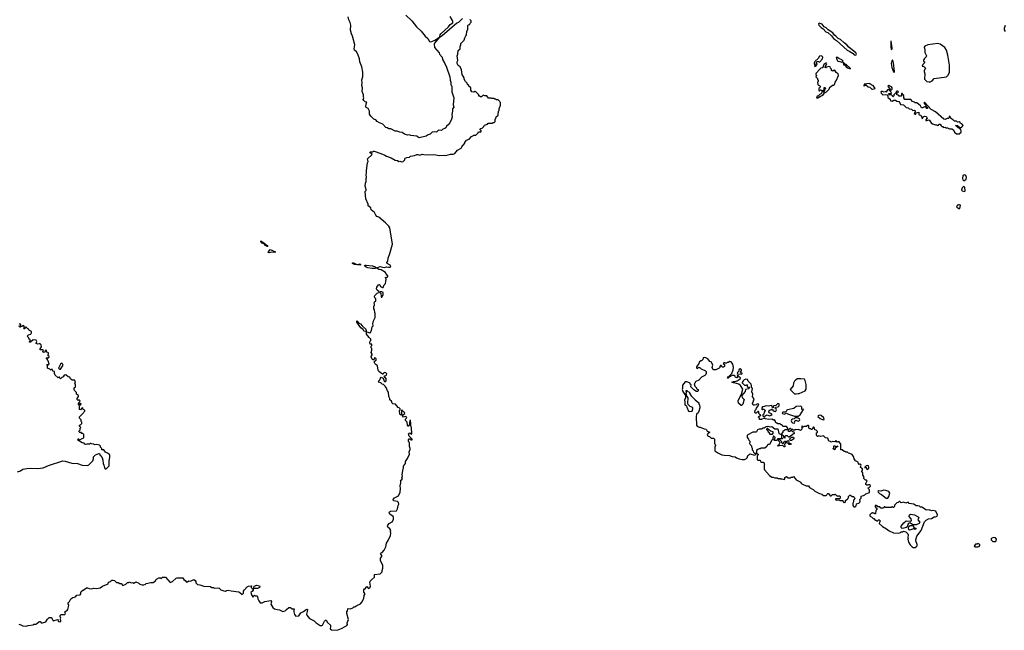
# Model space of a CAD drawing. Extents: x 2029826 to 2248070, y 228728 to 402406.
# Tile 345 of 368: x 2177832 to 2194749, y 312377 to 322877. Entities that reach past the tile are written whole.
import ezdxf

# ---------------------------------------------------------------- set-up
doc = ezdxf.new("R2010")
doc.units = 0

msp = doc.modelspace()

# ---------------------------------------------------------------- linework, layer by layer
at = {"layer": '0CON10XD'}
for points in [[(2184466, 322955), (2184568, 322858), (2184649, 322755), (2184731, 322681), (2184800, 322595), (2184844, 322554), (2184875, 322504), (2184895, 322494), (2184915, 322500), (2184965, 322522), (2185025, 322567), (2185035, 322572), (2185039, 322569), (2184956, 322475), (2184951, 322455), (2184957, 322397), (2185036, 322306), (2185042, 322285), (2185088, 322235), (2185095, 322190), (2185134, 322124), (2185162, 322058), (2185222, 321895), (2185230, 321835), (2185240, 321805), (2185240, 321755), (2185250, 321745), (2185258, 321715), (2185258, 321635), (2185293, 321533), (2185281, 321415), (2185288, 321375), (2185269, 321345), (2185269, 321305), (2185254, 321246), (2185261, 321205), (2185252, 321168), (2185224, 321105), (2185194, 321066), (2185163, 321045), (2185151, 321019), (2185136, 321004), (2185104, 320996), (2185076, 320974), (2185025, 320976), (2184995, 320940), (2184955, 320949), (2184920, 320940), (2184882, 320908), (2184852, 320898), (2184818, 320872), (2184695, 320848), (2184681, 320851), (2184655, 320872), (2184554, 320884), (2184525, 320896), (2184495, 320892), (2184445, 320909), (2184405, 320936), (2184365, 320942), (2184315, 320959), (2184281, 320961), (2184209, 320999), (2184175, 321000), (2184145, 321020), (2184124, 321024), (2184071, 321081), (2184015, 321103), (2183975, 321129), (2183952, 321152), (2183914, 321165), (2183865, 321218), (2183844, 321255), (2183843, 321303), (2183817, 321347), (2183786, 321366), (2183779, 321379), (2183782, 321428), (2183797, 321457), (2183765, 321464), (2183742, 321485), (2183733, 321505), (2183743, 321535), (2183738, 321548), (2183740, 321585), (2183714, 321644), (2183721, 321705), (2183710, 321745), (2183718, 321785), (2183708, 321845), (2183730, 321895), (2183729, 321975), (2183710, 322065), (2183674, 322154), (2183668, 322205), (2183643, 322283), (2183616, 322326), (2183583, 322353), (2183576, 322375), (2183589, 322445), (2183552, 322595), (2183532, 322635), (2183513, 322697), (2183519, 322785), (2183508, 322828), (2183484, 322875), (2183473, 322925)], [(2185440, 322895), (2185370, 322830), (2185344, 322815), (2185089, 322601), (2185042, 322572), (2185055, 322615), (2185067, 322635), (2185201, 322755), (2185228, 322792), (2185271, 322825), (2185276, 322845), (2185269, 322865), (2185225, 322932)], [(2185630, 320885), (2185635, 320890), (2185668, 320892), (2185708, 320932), (2185715, 320950), (2185735, 320950), (2185748, 320942), (2185760, 320955), (2185760, 320965), (2185742, 320982), (2185740, 320995), (2185753, 321007), (2185778, 321012), (2185808, 321042), (2185810, 321055), (2185820, 321065), (2185867, 321083), (2185883, 321097), (2185955, 321100), (2185965, 321110), (2185985, 321110), (2186000, 321125), (2186000, 321165), (2186010, 321175), (2186020, 321205), (2186050, 321235), (2186050, 321275), (2186057, 321283), (2186060, 321305), (2186070, 321315), (2186070, 321345), (2186090, 321405), (2186090, 321455), (2186080, 321465), (2186078, 321478), (2186055, 321500), (2186025, 321500), (2186015, 321510), (2185995, 321510), (2185985, 321520), (2185945, 321520), (2185935, 321530), (2185885, 321530), (2185855, 321570), (2185825, 321570), (2185795, 321580), (2185765, 321550), (2185745, 321550), (2185735, 321560), (2185722, 321562), (2185720, 321585), (2185670, 321635), (2185655, 321640), (2185645, 321640), (2185635, 321630), (2185600, 321635), (2185583, 321663), (2185580, 321705), (2185550, 321735), (2185550, 321745), (2185525, 321760), (2185520, 321785), (2185492, 321812), (2185470, 321855), (2185468, 321875), (2185432, 321935), (2185420, 322015), (2185398, 322065), (2185365, 322090), (2185348, 322125), (2185348, 322152), (2185358, 322175), (2185350, 322255), (2185360, 322285), (2185363, 322347), (2185397, 322373), (2185400, 322425), (2185410, 322435), (2185412, 322465), (2185466, 322524), (2185478, 322565), (2185495, 322600), (2185510, 322615), (2185512, 322675), (2185530, 322715), (2185530, 322775), (2185545, 322790), (2185568, 322792), (2185570, 322815), (2185590, 322835), (2185590, 322855), (2185570, 322875), (2185578, 322885)], [(2192185, 322265), (2192205, 322275), (2192207, 322285), (2192197, 322307), (2192079, 322405), (2192045, 322444), (2191995, 322478), (2191936, 322536), (2191894, 322554), (2191856, 322596), (2191832, 322612), (2191800, 322650), (2191720, 322700), (2191689, 322735), (2191656, 322755), (2191618, 322798), (2191565, 322819), (2191556, 322805), (2191561, 322785), (2191601, 322741), (2191639, 322719), (2191685, 322670), (2191715, 322654), (2191777, 322597), (2191814, 322554), (2191868, 322518), (2192051, 322351), (2192095, 322332), (2192153, 322293), (2192171, 322271), (2192185, 322265)], [(2194762, 322775), (2194744, 322726), (2194744, 322705), (2194762, 322672)], [(2192815, 322360), (2192822, 322385), (2192805, 322510), (2192800, 322505), (2192798, 322405), (2192805, 322370), (2192815, 322360)], [(2193465, 321804), (2193507, 321825), (2193544, 321866), (2193755, 321895), (2193787, 321925), (2193805, 321975), (2193805, 322095), (2193779, 322265), (2193755, 322355), (2193725, 322396), (2193645, 322455), (2193605, 322470), (2193436, 322444), (2193386, 322424), (2193370, 322405), (2193382, 322355), (2193383, 322313), (2193412, 322255), (2193405, 322240), (2193370, 322205), (2193370, 322195), (2193360, 322185), (2193360, 322165), (2193380, 322155), (2193380, 322135), (2193350, 322105), (2193340, 322075), (2193365, 322070), (2193386, 322056), (2193392, 322045), (2193370, 322005), (2193370, 321985), (2193382, 321945), (2193380, 321855), (2193420, 321815), (2193455, 321806), (2193465, 321804)], [(2191495, 322070), (2191517, 322085), (2191522, 322098), (2191536, 322105), (2191535, 322120), (2191510, 322125), (2191520, 322135), (2191522, 322148), (2191535, 322160), (2191555, 322160), (2191565, 322150), (2191580, 322155), (2191626, 322205), (2191630, 322235), (2191607, 322257), (2191575, 322250), (2191549, 322211), (2191495, 322160), (2191480, 322135), (2191482, 322112), (2191500, 322105), (2191500, 322095), (2191490, 322085), (2191495, 322070)], [(2191545, 321532), (2191645, 321592), (2191662, 321618), (2191696, 321634), (2191740, 321685), (2191752, 321718), (2191765, 321720), (2191795, 321750), (2191817, 321753), (2191830, 321765), (2191840, 321805), (2191860, 321825), (2191898, 321915), (2191897, 321947), (2191861, 321971), (2191845, 322000), (2191825, 322010), (2191805, 321992), (2191782, 322002), (2191780, 322025), (2191763, 322043), (2191758, 322068), (2191735, 322072), (2191695, 322060), (2191685, 322050), (2191672, 322052), (2191670, 322065), (2191700, 322115), (2191695, 322130), (2191685, 322130), (2191650, 322105), (2191633, 322057), (2191622, 322048), (2191595, 322041), (2191577, 322025), (2191515, 321956), (2191511, 321945), (2191510, 321935), (2191520, 321925), (2191512, 321895), (2191537, 321867), (2191538, 321848), (2191550, 321835), (2191550, 321815), (2191540, 321805), (2191543, 321763), (2191555, 321750), (2191578, 321748), (2191586, 321726), (2191580, 321705), (2191560, 321695), (2191560, 321665), (2191575, 321650), (2191585, 321670), (2191595, 321670), (2191605, 321660), (2191635, 321660), (2191652, 321678), (2191652, 321708), (2191665, 321710), (2191680, 321695), (2191662, 321678), (2191660, 321655), (2191652, 321648), (2191648, 321632), (2191635, 321640), (2191612, 321638), (2191605, 321610), (2191567, 321583), (2191555, 321560), (2191535, 321560), (2191525, 321550), (2191524, 321534), (2191545, 321532)], [(2191955, 322148), (2191965, 322150), (2191980, 322165), (2191960, 322185), (2191908, 322208), (2191885, 322225), (2191862, 322225), (2191863, 322205), (2191886, 322166), (2191925, 322160), (2191955, 322148)], [(2192105, 322030), (2192108, 322038), (2192078, 322068), (2192065, 322070), (2192030, 322105), (2192012, 322112), (2191988, 322138), (2191982, 322138), (2191983, 322103), (2192008, 322098), (2192034, 322064), (2192055, 322050), (2192105, 322030)], [(2192855, 321970), (2192860, 321985), (2192846, 322135), (2192835, 322180), (2192825, 322180), (2192815, 322170), (2192803, 322125), (2192817, 322055), (2192845, 321980), (2192855, 321970)], [(2192475, 321680), (2192485, 321682), (2192530, 321695), (2192498, 321748), (2192475, 321750), (2192458, 321768), (2192445, 321770), (2192435, 321780), (2192342, 321768), (2192333, 321745), (2192343, 321733), (2192365, 321760), (2192407, 321725), (2192437, 321717), (2192475, 321680)], [(2193975, 320912), (2194010, 320945), (2194010, 320965), (2194000, 320975), (2194000, 320985), (2193968, 321018), (2193955, 321020), (2193928, 321048), (2193910, 321055), (2193915, 321060), (2193945, 321060), (2193982, 321022), (2193995, 321020), (2194018, 321032), (2194040, 321055), (2194020, 321085), (2193995, 321090), (2193988, 321108), (2193975, 321120), (2193943, 321113), (2193925, 321130), (2193893, 321133), (2193878, 321148), (2193862, 321152), (2193835, 321180), (2193822, 321182), (2193820, 321215), (2193815, 321217), (2193800, 321215), (2193800, 321195), (2193785, 321180), (2193765, 321180), (2193735, 321160), (2193710, 321165), (2193565, 321292), (2193493, 321333), (2193378, 321458), (2193370, 321455), (2193370, 321435), (2193400, 321405), (2193402, 321392), (2193428, 321368), (2193428, 321352), (2193415, 321350), (2193408, 321368), (2193395, 321380), (2193375, 321380), (2193345, 321360), (2193325, 321360), (2193310, 321395), (2193248, 321448), (2193215, 321450), (2193205, 321460), (2193172, 321472), (2193142, 321502), (2193042, 321502), (2193020, 321535), (2193020, 321575), (2193002, 321592), (2192998, 321608), (2192985, 321610), (2192980, 321605), (2192980, 321565), (2192975, 321560), (2192945, 321560), (2192928, 321578), (2192902, 321582), (2192902, 321618), (2192918, 321622), (2192930, 321635), (2192915, 321650), (2192905, 321650), (2192892, 321638), (2192888, 321622), (2192850, 321585), (2192850, 321565), (2192835, 321550), (2192830, 321565), (2192815, 321580), (2192770, 321585), (2192762, 321608), (2192805, 321610), (2192810, 321615), (2192802, 321622), (2192798, 321638), (2192765, 321670), (2192742, 321668), (2192730, 321655), (2192725, 321630), (2192715, 321640), (2192685, 321628), (2192655, 321640), (2192635, 321640), (2192628, 321625), (2192637, 321605), (2192663, 321583), (2192715, 321590), (2192734, 321584), (2192747, 321567), (2192750, 321540), (2192764, 321525), (2192785, 321512), (2192794, 321485), (2192801, 321481), (2192822, 321478), (2192849, 321491), (2192882, 321492), (2192905, 321478), (2192938, 321468), (2192956, 321446), (2192966, 321416), (2193015, 321410), (2193065, 321366), (2193095, 321360), (2193112, 321342), (2193157, 321337), (2193178, 321318), (2193205, 321320), (2193215, 321310), (2193217, 321293), (2193200, 321265), (2193215, 321252), (2193228, 321252), (2193237, 321273), (2193278, 321288), (2193280, 321250), (2193288, 321238), (2193312, 321235), (2193328, 321205), (2193330, 321185), (2193345, 321180), (2193352, 321205), (2193375, 321220), (2193405, 321211), (2193414, 321204), (2193421, 321185), (2193402, 321155), (2193402, 321145), (2193415, 321141), (2193455, 321154), (2193470, 321140), (2193491, 321101), (2193514, 321084), (2193565, 321068), (2193585, 321070), (2193605, 321060), (2193618, 321062), (2193622, 321078), (2193645, 321080), (2193662, 321052), (2193673, 321043), (2193695, 321040), (2193705, 321022), (2193735, 321030), (2193745, 321020), (2193775, 321020), (2193805, 321002), (2193845, 321002), (2193875, 320982), (2193893, 320943), (2193925, 320916), (2193975, 320912)], [(2192805, 321670), (2192820, 321685), (2192820, 321705), (2192810, 321725), (2192783, 321733), (2192763, 321747), (2192750, 321735), (2192752, 321722), (2192792, 321672), (2192805, 321670)], [(2181337, 313057), (2181365, 313052), (2181385, 313062), (2181415, 313067), (2181467, 313053), (2181595, 313038), (2181615, 313028), (2181655, 312992), (2181677, 313013), (2181678, 313052), (2181692, 313075), (2181740, 313125), (2181765, 313138), (2181815, 313140), (2181820, 313135), (2181810, 313125), (2181810, 313115), (2181823, 313095), (2181842, 313082), (2181843, 313075), (2181843, 313065), (2181832, 313048), (2181804, 313026), (2181818, 312975), (2181835, 312950), (2181848, 312952), (2181850, 312965), (2181865, 312980), (2181875, 312970), (2181905, 312970), (2181915, 312960), (2181925, 312920), (2181943, 312883), (2181965, 312850), (2181995, 312848), (2182045, 312873), (2182145, 312888), (2182158, 312875), (2182147, 312825), (2182181, 312771), (2182208, 312748), (2182255, 312732), (2182295, 312728), (2182355, 312700), (2182395, 312712), (2182414, 312736), (2182455, 312771), (2182482, 312772), (2182515, 312748), (2182550, 312745), (2182540, 312715), (2182542, 312695), (2182556, 312646), (2182578, 312618), (2182625, 312624), (2182661, 312679), (2182708, 312702), (2182755, 312737), (2182769, 312739), (2182776, 312736), (2182777, 312725), (2182760, 312655), (2182767, 312637), (2182812, 312582), (2182890, 312540), (2182926, 312505), (2182995, 312461), (2183021, 312459), (2183034, 312466), (2183068, 312535), (2183085, 312550), (2183095, 312550), (2183122, 312512), (2183170, 312465), (2183174, 312436), (2183168, 312405), (2183190, 312385), (2183285, 312377), (2183375, 312413), (2183451, 312459), (2183462, 312475), (2183460, 312505), (2183482, 312565), (2183452, 312665), (2183452, 312695), (2183466, 312714), (2183470, 312745), (2183475, 312750), (2183515, 312748), (2183557, 312763), (2183575, 312778), (2183592, 312778), (2183624, 312806), (2183685, 312832), (2183712, 312858), (2183746, 312925), (2183749, 312975), (2183766, 313005), (2183743, 313035), (2183745, 313072), (2183755, 313088), (2183769, 313091), (2183795, 313128), (2183823, 313093), (2183845, 313110), (2183858, 313135), (2183847, 313205), (2183855, 313222), (2183878, 313245), (2183925, 313292), (2183930, 313335), (2184025, 313350), (2184045, 313364), (2184058, 313385), (2184057, 313405), (2184073, 313445), (2184072, 313495), (2184031, 313571), (2184028, 313615), (2184052, 313645), (2184052, 313662), (2184032, 313695), (2184045, 313710), (2184060, 313715), (2184096, 313755), (2184121, 313815), (2184136, 313874), (2184165, 313922), (2184202, 314008), (2184211, 314045), (2184204, 314075), (2184206, 314096), (2184194, 314124), (2184159, 314149), (2184152, 314165), (2184156, 314185), (2184178, 314215), (2184232, 314245), (2184257, 314285), (2184257, 314315), (2184247, 314335), (2184192, 314372), (2184181, 314395), (2184188, 314412), (2184205, 314423), (2184305, 314434), (2184324, 314465), (2184332, 314525), (2184343, 314547), (2184340, 314575), (2184322, 314592), (2184255, 314602), (2184250, 314625), (2184273, 314657), (2184339, 314691), (2184370, 314755), (2184376, 314815), (2184367, 314863), (2184382, 314915), (2184382, 314942), (2184372, 314955), (2184399, 314971), (2184407, 314985), (2184400, 315005), (2184407, 315025), (2184404, 315054), (2184420, 315155), (2184427, 315167), (2184428, 315202), (2184445, 315220), (2184458, 315245), (2184463, 315277), (2184497, 315333), (2184528, 315405), (2184522, 315445), (2184542, 315485), (2184542, 315505), (2184528, 315538), (2184528, 315605), (2184510, 315625), (2184510, 315655), (2184523, 315667), (2184545, 315668), (2184554, 315654), (2184565, 315650), (2184572, 315655), (2184572, 315665), (2184522, 315715), (2184510, 315755), (2184522, 315768), (2184535, 315770), (2184555, 315748), (2184565, 315750), (2184570, 315765), (2184564, 315855), (2184551, 315905), (2184553, 315935), (2184545, 315990), (2184532, 315985), (2184525, 315900), (2184515, 315890), (2184505, 315890), (2184492, 315902), (2184490, 315955), (2184460, 315985), (2184460, 316005), (2184480, 316025), (2184482, 316042), (2184455, 316052), (2184425, 316040), (2184410, 316065), (2184410, 316075), (2184447, 316103), (2184442, 316125), (2184425, 316140), (2184412, 316142), (2184405, 316160), (2184395, 316160), (2184390, 316155), (2184390, 316085), (2184375, 316082), (2184362, 316092), (2184360, 316155), (2184370, 316165), (2184370, 316185), (2184350, 316205), (2184335, 316210), (2184290, 316265), (2184245, 316270), (2184232, 316282), (2184217, 316317), (2184192, 316342), (2184190, 316365), (2184172, 316395), (2184168, 316472), (2184150, 316495), (2184130, 316555), (2184115, 316560), (2184110, 316575), (2184080, 316605), (2184058, 316608), (2184035, 316630), (2183990, 316645), (2184000, 316655), (2184002, 316668), (2184018, 316682), (2184030, 316715), (2184045, 316730), (2184075, 316710), (2184091, 316661), (2184105, 316650), (2184125, 316660), (2184136, 316696), (2184092, 316748), (2184136, 316764), (2184140, 316785), (2184125, 316804), (2184105, 316808), (2184088, 316802), (2184075, 316780), (2184065, 316780), (2184005, 316830), (2183993, 316853), (2183980, 316925), (2183950, 316945), (2183933, 316963), (2183930, 316975), (2183930, 317005), (2183955, 317020), (2183954, 317045), (2183945, 317056), (2183925, 317060), (2183915, 317030), (2183905, 317028), (2183893, 317035), (2183870, 317075), (2183868, 317085), (2183890, 317115), (2183890, 317125), (2183868, 317155), (2183882, 317195), (2183880, 317225), (2183870, 317235), (2183870, 317265), (2183880, 317275), (2183880, 317295), (2183855, 317300), (2183848, 317325), (2183852, 317348), (2183867, 317363), (2183866, 317385), (2183834, 317414), (2183792, 317472), (2183792, 317508), (2183815, 317506), (2183845, 317491), (2183855, 317492), (2183875, 317532), (2183888, 317595), (2183902, 317615), (2183901, 317645), (2183911, 317699), (2183938, 317758), (2183942, 317825), (2183933, 317843), (2183928, 317885), (2183918, 317905), (2183918, 317952), (2183928, 317965), (2183928, 317985), (2183920, 317995), (2183930, 318025), (2183948, 318035), (2183950, 318075), (2183932, 318095), (2183930, 318125), (2183934, 318136), (2183975, 318173), (2184002, 318185), (2184010, 318195), (2183973, 318225), (2183964, 318246), (2183965, 318280), (2183995, 318320), (2184013, 318323), (2184022, 318315), (2184031, 318291), (2184065, 318270), (2184075, 318273), (2184094, 318316), (2184115, 318343), (2184124, 318375), (2184126, 318416), (2184118, 318438), (2184110, 318445), (2184125, 318450), (2184133, 318443), (2184145, 318449), (2184155, 318457), (2184159, 318475), (2184125, 318510), (2184118, 318528), (2184045, 318574), (2184002, 318582), (2183965, 318604), (2183945, 318598), (2183885, 318600), (2183815, 318609), (2183785, 318623), (2183758, 318645), (2183764, 318655), (2183783, 318657), (2183895, 318647), (2183929, 318635), (2183965, 318610), (2184025, 318633), (2184095, 318615), (2184135, 318628), (2184166, 318624), (2184195, 318621), (2184206, 318635), (2184204, 318645), (2184197, 318655), (2184147, 318685), (2184138, 318702), (2184158, 318725), (2184160, 318775), (2184192, 318855), (2184236, 319015), (2184191, 319295), (2184175, 319327), (2184116, 319386), (2184001, 319481), (2183968, 319495), (2183948, 319515), (2183925, 319562), (2183870, 319605), (2183865, 319640), (2183818, 319678), (2183817, 319707), (2183778, 319795), (2183770, 319925), (2183782, 319938), (2183782, 319955), (2183768, 320015), (2183772, 320065), (2183782, 320095), (2183782, 320145), (2183792, 320165), (2183782, 320215), (2183792, 320238), (2183788, 320285), (2183808, 320415), (2183817, 320437), (2183810, 320485), (2183887, 320557), (2183850, 320595), (2183852, 320605), (2183895, 320602), (2183913, 320617), (2183923, 320617), (2184035, 320577), (2184105, 320547), (2184135, 320528), (2184215, 320504), (2184285, 320464), (2184324, 320454), (2184345, 320441), (2184365, 320442), (2184395, 320430), (2184423, 320437), (2184450, 320465), (2184448, 320485), (2184453, 320497), (2184482, 320508), (2184527, 320513), (2184545, 320528), (2184615, 320542), (2184655, 320560), (2184675, 320560), (2184705, 320548), (2184745, 320567), (2184775, 320557), (2184845, 320551), (2184945, 320559), (2185046, 320544), (2185125, 320547), (2185155, 320541), (2185235, 320567), (2185278, 320562), (2185308, 320575), (2185355, 320632), (2185415, 320670), (2185427, 320693), (2185480, 320755), (2185480, 320765), (2185510, 320805), (2185555, 320820), (2185595, 320870), (2185630, 320885)], [(2194045, 320112), (2194065, 320113), (2194093, 320135), (2194101, 320165), (2194089, 320199), (2194065, 320210), (2194045, 320206), (2194036, 320195), (2194032, 320145), (2194034, 320125), (2194045, 320112)], [(2194065, 319924), (2194076, 319935), (2194068, 319995), (2194045, 320008), (2194024, 319985), (2194016, 319945), (2194025, 319936), (2194065, 319924)], [(2193965, 319629), (2193985, 319630), (2193994, 319685), (2193980, 319695), (2193964, 319696), (2193942, 319685), (2193930, 319665), (2193934, 319655), (2193965, 319629)], [(2182095, 318974), (2182085, 318975), (2182053, 318995), (2182030, 319020), (2181997, 319035), (2181972, 319065), (2181975, 319073), (2182034, 319035), (2182081, 318995), (2182095, 318974)], [(2182118, 318868), (2182102, 318875), (2182116, 318905), (2182135, 318926), (2182229, 318885), (2182215, 318874), (2182165, 318878), (2182118, 318868)], [(2183685, 318654), (2183582, 318665), (2183548, 318685), (2183552, 318695), (2183565, 318696), (2183625, 318670), (2183675, 318677), (2183689, 318665), (2183685, 318654)], [(2184055, 318106), (2184077, 318145), (2184076, 318186), (2184055, 318196), (2184025, 318198), (2184020, 318185), (2184037, 318167), (2184040, 318120), (2184045, 318108), (2184055, 318106)], [(2177795, 315102), (2177845, 315122), (2177885, 315148), (2177955, 315162), (2178015, 315167), (2178145, 315160), (2178235, 315170), (2178325, 315211), (2178575, 315289), (2178615, 315283), (2178725, 315252), (2178825, 315244), (2178905, 315217), (2178995, 315212), (2179022, 315225), (2179088, 315292), (2179100, 315325), (2179100, 315360), (2179135, 315392), (2179190, 315415), (2179200, 315415), (2179212, 315382), (2179225, 315380), (2179250, 315345), (2179262, 315302), (2179263, 315243), (2179277, 315217), (2179288, 315168), (2179302, 315152), (2179320, 315155), (2179368, 315205), (2179368, 315295), (2179377, 315313), (2179382, 315355), (2179382, 315385), (2179375, 315400), (2179340, 315425), (2179305, 315440), (2179278, 315478), (2179242, 315482), (2179240, 315505), (2179220, 315525), (2179220, 315545), (2179202, 315562), (2179155, 315572), (2179118, 315568), (2179105, 315580), (2179065, 315582), (2179055, 315590), (2179045, 315590), (2179035, 315580), (2178985, 315580), (2178965, 315572), (2178945, 315580), (2178937, 315597), (2178905, 315598), (2178830, 315645), (2178835, 315670), (2178845, 315670), (2178852, 315652), (2178865, 315650), (2178904, 315676), (2178925, 315682), (2178932, 315695), (2178932, 315742), (2178915, 315760), (2178902, 315762), (2178888, 315778), (2178865, 315780), (2178850, 315795), (2178852, 315808), (2178870, 315825), (2178870, 315855), (2178880, 315865), (2178860, 315885), (2178860, 315905), (2178878, 315912), (2178900, 315935), (2178900, 315955), (2178890, 315965), (2178890, 315995), (2178862, 316022), (2178860, 316045), (2178930, 316115), (2178933, 316127), (2178952, 316145), (2178952, 316155), (2178950, 316165), (2178922, 316172), (2178915, 316200), (2178902, 316198), (2178875, 316170), (2178860, 316175), (2178860, 316235), (2178888, 316265), (2178875, 316280), (2178862, 316268), (2178855, 316250), (2178840, 316265), (2178842, 316278), (2178862, 316298), (2178868, 316325), (2178855, 316338), (2178835, 316330), (2178820, 316345), (2178818, 316362), (2178842, 316398), (2178842, 316412), (2178810, 316435), (2178810, 316465), (2178775, 316500), (2178770, 316515), (2178770, 316545), (2178790, 316565), (2178792, 316578), (2178790, 316605), (2178780, 316615), (2178788, 316655), (2178775, 316680), (2178735, 316680), (2178702, 316702), (2178695, 316730), (2178663, 316733), (2178625, 316772), (2178594, 316766), (2178577, 316733), (2178557, 316723), (2178535, 316700), (2178522, 316712), (2178518, 316728), (2178505, 316730), (2178495, 316720), (2178442, 316765), (2178430, 316795), (2178430, 316825), (2178402, 316832), (2178395, 316860), (2178375, 316860), (2178365, 316850), (2178347, 316867), (2178310, 316885), (2178312, 316932), (2178300, 316945), (2178315, 316950), (2178325, 316940), (2178340, 316955), (2178322, 317012), (2178310, 317025), (2178308, 317038), (2178290, 317045), (2178290, 317055), (2178305, 317070), (2178315, 317060), (2178325, 317060), (2178338, 317075), (2178338, 317088), (2178320, 317095), (2178325, 317150), (2178300, 317160), (2178286, 317196), (2178272, 317188), (2178262, 317158), (2178235, 317154), (2178231, 317165), (2178238, 317195), (2178232, 317202), (2178182, 317202), (2178183, 317215), (2178206, 317254), (2178203, 317283), (2178185, 317301), (2178166, 317304), (2178145, 317297), (2178117, 317307), (2178114, 317315), (2178126, 317345), (2178115, 317364), (2178065, 317369), (2178015, 317330), (2178002, 317332), (2178000, 317345), (2178010, 317355), (2178010, 317375), (2177992, 317382), (2177984, 317414), (2177960, 317435), (2177984, 317456), (2178023, 317467), (2178034, 317495), (2178032, 317515), (2178000, 317535), (2177990, 317545), (2177990, 317555), (2177972, 317562), (2177945, 317590), (2177935, 317590), (2177922, 317578), (2177918, 317562), (2177902, 317562), (2177910, 317575), (2177910, 317605), (2177897, 317617), (2177869, 317601), (2177840, 317600), (2177852, 317635), (2177843, 317643), (2177820, 317640)], [(2177813, 317613), (2177840, 317600), (2177830, 317585)], [(2183775, 317513), (2183745, 317523), (2183731, 317551), (2183695, 317581), (2183625, 317678), (2183623, 317697), (2183661, 317661), (2183687, 317647), (2183713, 317613), (2183776, 317556), (2183786, 317524), (2183784, 317516), (2183775, 317513)], [(2190285, 315312), (2190318, 315332), (2190328, 315342), (2190340, 315385), (2190358, 315392), (2190375, 315410), (2190465, 315390), (2190490, 315415), (2190490, 315420), (2190465, 315420), (2190444, 315434), (2190438, 315458), (2190420, 315475), (2190420, 315505), (2190410, 315525), (2190410, 315545), (2190383, 315573), (2190378, 315585), (2190380, 315625), (2190363, 315643), (2190358, 315665), (2190338, 315695), (2190337, 315733), (2190346, 315744), (2190435, 315788), (2190485, 315788), (2190498, 315795), (2190515, 315828), (2190545, 315842), (2190577, 315843), (2190605, 315860), (2190625, 315860), (2190655, 315880), (2190685, 315887), (2190725, 315876), (2190755, 315880), (2190805, 315843), (2190855, 315840), (2190872, 315762), (2190905, 315748), (2190918, 315752), (2190950, 315785), (2190952, 315808), (2190965, 315810), (2190985, 315830), (2191025, 315830), (2191030, 315835), (2191030, 315855), (2191005, 315880), (2190945, 315880), (2190938, 315898), (2190925, 315910), (2190915, 315910), (2190898, 315928), (2190858, 315928), (2190830, 315945), (2190820, 315955), (2190820, 315975), (2190795, 316000), (2190785, 315990), (2190755, 316008), (2190695, 316002), (2190643, 316013), (2190635, 316020), (2190585, 316010), (2190575, 316000), (2190542, 316002), (2190540, 316025), (2190520, 316045), (2190552, 316068), (2190568, 316072), (2190568, 316078), (2190552, 316082), (2190530, 316105), (2190530, 316135), (2190525, 316140), (2190512, 316138), (2190485, 316110), (2190472, 316112), (2190462, 316122), (2190470, 316165), (2190488, 316182), (2190490, 316195), (2190520, 316235), (2190530, 316265), (2190505, 316270), (2190487, 316253), (2190455, 316246), (2190435, 316250), (2190424, 316275), (2190433, 316307), (2190450, 316355), (2190425, 316390), (2190429, 316439), (2190408, 316475), (2190420, 316535), (2190410, 316545), (2190398, 316608), (2190349, 316659), (2190339, 316689), (2190306, 316694), (2190278, 316682), (2190260, 316665), (2190258, 316652), (2190242, 316645), (2190242, 316635), (2190285, 316592), (2190315, 316590), (2190325, 316600), (2190338, 316598), (2190330, 316585), (2190332, 316572), (2190345, 316560), (2190368, 316558), (2190370, 316545), (2190352, 316528), (2190300, 316515), (2190298, 316482), (2190238, 316412), (2190238, 316395), (2190248, 316375), (2190278, 316345), (2190276, 316326), (2190257, 316263), (2190235, 316243), (2190225, 316242), (2190182, 316285), (2190177, 316323), (2190202, 316385), (2190233, 316435), (2190258, 316525), (2190216, 316586), (2190185, 316608), (2190145, 316623), (2190095, 316630), (2190070, 316645), (2190095, 316656), (2190125, 316656), (2190161, 316669), (2190210, 316700), (2190216, 316716), (2190182, 316742), (2190175, 316758), (2190158, 316752), (2190162, 316725), (2190155, 316718), (2190130, 316725), (2190122, 316735), (2190127, 316747), (2190115, 316758), (2190073, 316757), (2190022, 316728), (2190005, 316710), (2189993, 316713), (2190000, 316725), (2190000, 316735), (2190018, 316742), (2190068, 316795), (2190092, 316858), (2190097, 316895), (2190086, 316956), (2190056, 316996), (2190033, 316997), (2190005, 316980), (2189985, 316980), (2189975, 316970), (2189955, 316970), (2189945, 316978), (2189930, 316975), (2189920, 316965), (2189940, 316945), (2189940, 316915), (2189925, 316900), (2189902, 316902), (2189898, 316918), (2189885, 316930), (2189875, 316930), (2189860, 316915), (2189860, 316895), (2189848, 316882), (2189795, 316858), (2189748, 316858), (2189728, 316895), (2189738, 316935), (2189720, 316985), (2189691, 317001), (2189655, 317047), (2189620, 317065), (2189591, 317069), (2189577, 317063), (2189567, 317033), (2189548, 317012), (2189535, 317010), (2189505, 316990), (2189500, 316965), (2189460, 316905), (2189462, 316892), (2189475, 316880), (2189492, 316898), (2189505, 316900), (2189515, 316890), (2189525, 316890), (2189542, 316872), (2189615, 316840), (2189628, 316825), (2189628, 316795), (2189620, 316775), (2189605, 316760), (2189545, 316730), (2189503, 316677), (2189450, 316655), (2189440, 316645), (2189438, 316632), (2189420, 316615), (2189430, 316575), (2189458, 316548), (2189460, 316535), (2189472, 316522), (2189488, 316518), (2189490, 316495), (2189475, 316482), (2189452, 316482), (2189428, 316508), (2189412, 316512), (2189362, 316562), (2189367, 316597), (2189352, 316612), (2189350, 316625), (2189340, 316635), (2189295, 316648), (2189265, 316648), (2189222, 316595), (2189220, 316535), (2189212, 316515), (2189223, 316483), (2189270, 316415), (2189270, 316375), (2189252, 316335), (2189260, 316305), (2189260, 316265), (2189265, 316250), (2189290, 316235), (2189293, 316213), (2189320, 316145), (2189345, 316138), (2189385, 316143), (2189400, 316185), (2189396, 316206), (2189350, 316225), (2189318, 316258), (2189312, 316285), (2189318, 316375), (2189300, 316395), (2189290, 316415), (2189290, 316435), (2189280, 316445), (2189280, 316455), (2189290, 316465), (2189290, 316475), (2189280, 316485), (2189282, 316498), (2189295, 316500), (2189312, 316482), (2189328, 316478), (2189338, 316468), (2189340, 316455), (2189367, 316407), (2189435, 316338), (2189498, 316288), (2189500, 316265), (2189510, 316255), (2189517, 316205), (2189502, 316145), (2189487, 316115), (2189463, 316095), (2189454, 316046), (2189463, 315903), (2189470, 315890), (2189505, 315872), (2189525, 315872), (2189593, 315843), (2189625, 315838), (2189645, 315800), (2189690, 315785), (2189678, 315772), (2189662, 315768), (2189643, 315743), (2189650, 315725), (2189663, 315713), (2189685, 315710), (2189715, 315682), (2189755, 315680), (2189768, 315665), (2189768, 315595), (2189786, 315555), (2189773, 315525), (2189773, 315463), (2189825, 315428), (2189895, 315397), (2189935, 315388), (2190025, 315380), (2190075, 315368), (2190122, 315362), (2190145, 315340), (2190193, 315323), (2190245, 315312), (2190285, 315312)], [(2178535, 316868), (2178578, 316935), (2178569, 316959), (2178555, 316969), (2178534, 316955), (2178499, 316885), (2178515, 316868), (2178535, 316868)], [(2190175, 316782), (2190215, 316788), (2190235, 316784), (2190247, 316795), (2190245, 316800), (2190223, 316803), (2190218, 316815), (2190232, 316838), (2190231, 316855), (2190215, 316872), (2190208, 316872), (2190187, 316855), (2190187, 316833), (2190165, 316812), (2190160, 316795), (2190175, 316782)], [(2191145, 316442), (2191175, 316443), (2191205, 316450), (2191225, 316448), (2191328, 316495), (2191342, 316525), (2191347, 316603), (2191327, 316675), (2191314, 316694), (2191255, 316703), (2191195, 316702), (2191164, 316686), (2191145, 316660), (2191128, 316625), (2191121, 316579), (2191072, 316515), (2191145, 316442)], [(2190635, 316050), (2190640, 316065), (2190675, 316082), (2190715, 316067), (2190758, 316082), (2190747, 316097), (2190708, 316115), (2190703, 316135), (2190710, 316155), (2190723, 316167), (2190742, 316168), (2190755, 316180), (2190765, 316180), (2190770, 316165), (2190794, 316144), (2190815, 316141), (2190824, 316146), (2190836, 316166), (2190828, 316188), (2190810, 316195), (2190810, 316205), (2190818, 316212), (2190865, 316218), (2190882, 316235), (2190883, 316265), (2190875, 316273), (2190855, 316278), (2190825, 316242), (2190783, 316237), (2190775, 316200), (2190763, 316213), (2190760, 316235), (2190745, 316242), (2190695, 316230), (2190655, 316238), (2190625, 316223), (2190595, 316220), (2190580, 316205), (2190582, 316182), (2190595, 316170), (2190605, 316180), (2190615, 316180), (2190635, 316168), (2190640, 316155), (2190623, 316127), (2190617, 316093), (2190600, 316085), (2190600, 316065), (2190615, 316050), (2190635, 316050)], [(2191145, 316057), (2191205, 316060), (2191242, 316085), (2191300, 316175), (2191295, 316180), (2191272, 316172), (2191269, 316215), (2191255, 316231), (2191174, 316226), (2191135, 316192), (2191025, 316168), (2191010, 316160), (2190995, 316130), (2190944, 316126), (2190932, 316115), (2190938, 316105), (2190965, 316096), (2191005, 316112), (2191042, 316092), (2191145, 316057)], [(2191145, 315940), (2191150, 315955), (2191142, 315965), (2191165, 315988), (2191205, 315973), (2191228, 315982), (2191236, 315995), (2191230, 316015), (2191195, 316033), (2191167, 316033), (2191155, 316030), (2191140, 316015), (2191111, 316009), (2191092, 315998), (2191087, 315977), (2191097, 315957), (2191113, 315943), (2191145, 315940)], [(2191635, 315996), (2191655, 316002), (2191650, 316030), (2191600, 316070), (2191576, 316076), (2191548, 316065), (2191547, 316055), (2191587, 316017), (2191635, 315996)], [(2192185, 314499), (2192201, 314515), (2192210, 314550), (2192248, 314562), (2192268, 314582), (2192273, 314595), (2192268, 314625), (2192292, 314648), (2192290, 314685), (2192327, 314693), (2192350, 314705), (2192370, 314725), (2192430, 314745), (2192430, 314795), (2192415, 314810), (2192410, 314825), (2192428, 314832), (2192450, 314855), (2192445, 314880), (2192415, 314880), (2192405, 314870), (2192385, 314870), (2192370, 314885), (2192370, 314905), (2192378, 314912), (2192390, 314945), (2192378, 314958), (2192365, 314960), (2192330, 314995), (2192338, 315002), (2192340, 315015), (2192320, 315045), (2192320, 315085), (2192300, 315105), (2192302, 315118), (2192310, 315125), (2192310, 315155), (2192278, 315178), (2192283, 315207), (2192290, 315215), (2192285, 315230), (2192275, 315230), (2192265, 315240), (2192255, 315230), (2192243, 315243), (2192236, 315266), (2192192, 315292), (2192168, 315325), (2192158, 315365), (2192135, 315398), (2192095, 315420), (2192072, 315422), (2192055, 315440), (2192025, 315440), (2192015, 315450), (2191995, 315450), (2191965, 315480), (2191942, 315482), (2191940, 315575), (2191910, 315615), (2191883, 315617), (2191875, 315610), (2191855, 315638), (2191835, 315620), (2191805, 315622), (2191775, 315610), (2191762, 315622), (2191732, 315632), (2191715, 315680), (2191675, 315688), (2191645, 315720), (2191595, 315712), (2191555, 315720), (2191545, 315710), (2191535, 315710), (2191520, 315735), (2191520, 315775), (2191538, 315782), (2191540, 315795), (2191518, 315818), (2191492, 315822), (2191490, 315855), (2191475, 315870), (2191462, 315868), (2191448, 315832), (2191435, 315830), (2191425, 315840), (2191405, 315840), (2191392, 315852), (2191390, 315895), (2191385, 315900), (2191375, 315900), (2191345, 315880), (2191305, 315880), (2191295, 315870), (2191275, 315890), (2191270, 315885), (2191270, 315835), (2191247, 315813), (2191215, 315830), (2191165, 315822), (2191155, 315830), (2191145, 315820), (2191125, 315820), (2191112, 315828), (2191095, 315830), (2191078, 315848), (2191065, 315850), (2191030, 315815), (2191045, 315800), (2191065, 315800), (2191085, 315820), (2191108, 315798), (2191128, 315798), (2191140, 315775), (2191136, 315764), (2191055, 315700), (2191045, 315700), (2191022, 315722), (2190988, 315722), (2190978, 315712), (2190980, 315685), (2190975, 315680), (2190960, 315695), (2190958, 315718), (2190945, 315730), (2190925, 315730), (2190920, 315725), (2190920, 315695), (2190938, 315678), (2190938, 315672), (2190855, 315670), (2190848, 315652), (2190835, 315640), (2190795, 315640), (2190790, 315655), (2190808, 315662), (2190812, 315692), (2190788, 315718), (2190782, 315718), (2190770, 315685), (2190770, 315665), (2190753, 315647), (2190715, 315570), (2190685, 315570), (2190670, 315535), (2190635, 315510), (2190565, 315510), (2190555, 315500), (2190535, 315500), (2190525, 315490), (2190512, 315488), (2190492, 315468), (2190490, 315420), (2190505, 315420), (2190520, 315405), (2190518, 315392), (2190500, 315375), (2190500, 315315), (2190515, 315300), (2190555, 315300), (2190562, 315282), (2190575, 315270), (2190605, 315270), (2190620, 315255), (2190620, 315245), (2190630, 315235), (2190620, 315225), (2190622, 315155), (2190630, 315135), (2190715, 315038), (2190755, 315012), (2190775, 315012), (2190805, 314998), (2190845, 314998), (2190858, 314988), (2190895, 314988), (2190905, 314980), (2190925, 314980), (2190965, 314968), (2190980, 314975), (2190980, 315005), (2190993, 315017), (2191005, 315020), (2191035, 315000), (2191055, 314998), (2191075, 315000), (2191085, 315010), (2191115, 315010), (2191125, 315020), (2191155, 314990), (2191170, 314965), (2191250, 314925), (2191255, 314910), (2191270, 314895), (2191345, 314862), (2191385, 314860), (2191404, 314834), (2191465, 314800), (2191495, 314772), (2191575, 314730), (2191615, 314720), (2191640, 314695), (2191687, 314693), (2191700, 314705), (2191705, 314720), (2191715, 314730), (2191727, 314727), (2191755, 314690), (2191775, 314690), (2191795, 314710), (2191835, 314710), (2191845, 314720), (2191872, 314692), (2191885, 314690), (2191895, 314680), (2191905, 314690), (2191918, 314688), (2191930, 314675), (2191928, 314652), (2191915, 314640), (2191855, 314640), (2191850, 314635), (2191855, 314620), (2191865, 314612), (2191915, 314620), (2191925, 314610), (2191975, 314610), (2191980, 314585), (2191995, 314570), (2192005, 314580), (2192018, 314582), (2192022, 314608), (2192042, 314628), (2192060, 314635), (2192060, 314645), (2192070, 314655), (2192070, 314675), (2192092, 314698), (2192105, 314700), (2192135, 314680), (2192155, 314680), (2192168, 314668), (2192180, 314635), (2192160, 314615), (2192160, 314585), (2192147, 314563), (2192148, 314525), (2192162, 314502), (2192185, 314499)], [(2190765, 315750), (2190780, 315765), (2190778, 315788), (2190733, 315803), (2190702, 315822), (2190685, 315848), (2190675, 315850), (2190662, 315838), (2190662, 315832), (2190688, 315808), (2190692, 315792), (2190708, 315778), (2190710, 315765), (2190722, 315752), (2190765, 315750)], [(2191095, 315640), (2191075, 315640), (2191062, 315652), (2191060, 315665), (2191092, 315698), (2191125, 315700), (2191132, 315685), (2191132, 315668), (2191095, 315640)], [(2190975, 315530), (2190965, 315530), (2190942, 315552), (2190885, 315550), (2190865, 315543), (2190850, 315555), (2190880, 315570), (2190900, 315605), (2190870, 315635), (2190870, 315645), (2190882, 315658), (2190888, 315658), (2190920, 315625), (2190920, 315605), (2190935, 315590), (2190948, 315592), (2190968, 315612), (2190972, 315628), (2190988, 315628), (2190990, 315595), (2190970, 315575), (2190980, 315545), (2190975, 315530)], [(2191075, 315570), (2191055, 315570), (2191038, 315588), (2191012, 315602), (2191012, 315618), (2191032, 315638), (2191040, 315635), (2191052, 315592), (2191088, 315588), (2191075, 315570)], [(2191835, 315480), (2191810, 315495), (2191810, 315505), (2191820, 315515), (2191822, 315548), (2191835, 315550), (2191855, 315530), (2191870, 315545), (2191888, 315548), (2191875, 315530), (2191860, 315530), (2191858, 315522), (2191842, 315508), (2191835, 315480)], [(2192395, 315140), (2192420, 315165), (2192422, 315175), (2192416, 315206), (2192403, 315213), (2192373, 315207), (2192350, 315185), (2192355, 315170), (2192362, 315178), (2192375, 315180), (2192380, 315155), (2192395, 315140)], [(2192745, 314650), (2192764, 314675), (2192784, 314735), (2192766, 314766), (2192715, 314782), (2192676, 314784), (2192625, 314767), (2192595, 314776), (2192577, 314765), (2192581, 314751), (2192607, 314727), (2192641, 314711), (2192720, 314650), (2192745, 314650)], [(2193185, 313800), (2193215, 313802), (2193246, 313824), (2193250, 313835), (2193250, 313855), (2193227, 313917), (2193227, 313935), (2193243, 313995), (2193323, 314095), (2193379, 314241), (2193405, 314272), (2193446, 314294), (2193495, 314301), (2193545, 314328), (2193565, 314328), (2193595, 314340), (2193602, 314365), (2193575, 314428), (2193515, 314437), (2193495, 314433), (2193455, 314448), (2193405, 314442), (2193375, 314468), (2193332, 314492), (2193310, 314495), (2193292, 314512), (2193265, 314520), (2193235, 314520), (2193197, 314547), (2193115, 314560), (2193095, 314578), (2193055, 314562), (2193015, 314578), (2192975, 314570), (2192955, 314590), (2192945, 314590), (2192927, 314573), (2192905, 314570), (2192892, 314558), (2192862, 314528), (2192860, 314505), (2192845, 314490), (2192835, 314490), (2192825, 314500), (2192815, 314500), (2192805, 314490), (2192765, 314488), (2192705, 314490), (2192698, 314498), (2192685, 314500), (2192675, 314480), (2192625, 314480), (2192608, 314498), (2192575, 314500), (2192565, 314520), (2192544, 314526), (2192532, 314518), (2192528, 314498), (2192545, 314480), (2192558, 314478), (2192560, 314455), (2192540, 314435), (2192538, 314382), (2192525, 314380), (2192515, 314390), (2192495, 314390), (2192485, 314400), (2192478, 314392), (2192465, 314390), (2192440, 314365), (2192440, 314345), (2192452, 314332), (2192468, 314328), (2192495, 314300), (2192508, 314298), (2192532, 314272), (2192545, 314270), (2192555, 314260), (2192575, 314260), (2192582, 314278), (2192598, 314278), (2192620, 314255), (2192602, 314238), (2192600, 314215), (2192655, 314160), (2192725, 314120), (2192770, 314085), (2192845, 314052), (2192935, 314050), (2192965, 314060), (2192975, 314070), (2193005, 314070), (2193015, 314080), (2193055, 314070), (2193090, 314035), (2193097, 314017), (2193092, 313975), (2193098, 313955), (2193092, 313945), (2193105, 313890), (2193134, 313844), (2193164, 313814), (2193185, 313800)], [(2192995, 314129), (2192979, 314145), (2192974, 314165), (2193024, 314226), (2193065, 314258), (2193135, 314251), (2193145, 314253), (2193154, 314265), (2193149, 314295), (2193114, 314335), (2193117, 314365), (2193135, 314372), (2193205, 314363), (2193270, 314330), (2193278, 314315), (2193261, 314275), (2193298, 314235), (2193285, 314215), (2193235, 314192), (2193175, 314190), (2193138, 314218), (2193115, 314220), (2193098, 314205), (2193082, 314158), (2193065, 314146), (2193025, 314134), (2192995, 314129)], [(2193117, 314097), (2193107, 314107), (2193103, 314147), (2193114, 314166), (2193130, 314180), (2193185, 314180), (2193193, 314143), (2193202, 314132), (2193215, 314138), (2193228, 314135), (2193228, 314125), (2193215, 314110), (2193185, 314120), (2193145, 314104), (2193117, 314097)], [(2194245, 313810), (2194295, 313812), (2194315, 313820), (2194330, 313835), (2194330, 313845), (2194310, 313865), (2194295, 313870), (2194285, 313860), (2194255, 313860), (2194230, 313825), (2194245, 313810)], [(2194595, 313902), (2194610, 313915), (2194612, 313945), (2194600, 313965), (2194568, 313972), (2194535, 313960), (2194522, 313948), (2194522, 313932), (2194553, 313903), (2194595, 313902)], [(2177815, 312480), (2177852, 312472), (2177885, 312452), (2177945, 312450), (2177978, 312462), (2178065, 312470), (2178075, 312480), (2178107, 312483), (2178127, 312493), (2178160, 312525), (2178175, 312530), (2178185, 312530), (2178200, 312505), (2178226, 312504), (2178280, 312525), (2178311, 312569), (2178340, 312595), (2178355, 312600), (2178370, 312595), (2178390, 312575), (2178405, 312540), (2178482, 312562), (2178490, 312555), (2178488, 312545), (2178496, 312526), (2178525, 312521), (2178536, 312535), (2178532, 312575), (2178538, 312585), (2178528, 312615), (2178528, 312632), (2178543, 312647), (2178605, 312648), (2178612, 312655), (2178617, 312665), (2178610, 312695), (2178623, 312707), (2178648, 312715), (2178660, 312735), (2178672, 312778), (2178678, 312815), (2178660, 312845), (2178688, 312875), (2178711, 312919), (2178745, 312943), (2178790, 312955), (2178815, 312980), (2178870, 312985), (2178880, 313005), (2178880, 313035), (2178887, 313043), (2178915, 313070), (2178925, 313070), (2178980, 313105), (2178995, 313110), (2179023, 313093), (2179065, 313092), (2179105, 313102), (2179155, 313098), (2179215, 313110), (2179255, 313138), (2179350, 313175), (2179360, 313205), (2179390, 313215), (2179415, 313240), (2179435, 313242), (2179460, 313235), (2179495, 313200), (2179525, 313200), (2179553, 313183), (2179575, 313180), (2179605, 313150), (2179655, 313170), (2179685, 313200), (2179705, 313200), (2179715, 313210), (2179745, 313192), (2179775, 313198), (2179785, 313190), (2179795, 313190), (2179825, 313208), (2179880, 313185), (2179893, 313173), (2179938, 313158), (2179962, 313158), (2179992, 313168), (2180005, 313180), (2180085, 313198), (2180125, 313200), (2180150, 313215), (2180170, 313235), (2180170, 313245), (2180180, 313255), (2180225, 313280), (2180245, 313280), (2180255, 313270), (2180285, 313290), (2180335, 313290), (2180415, 313200), (2180455, 313216), (2180520, 313275), (2180535, 313280), (2180635, 313280), (2180651, 313251), (2180676, 313236), (2180697, 313207), (2180715, 313210), (2180735, 313228), (2180765, 313222), (2180825, 313248), (2180848, 313235), (2180858, 313215), (2180858, 313195), (2180885, 313162), (2180929, 313159), (2180995, 313138), (2181105, 313128), (2181135, 313112), (2181162, 313112), (2181175, 313102), (2181255, 313108), (2181290, 313075), (2181337, 313057)], [(2181915, 313093), (2181857, 313097), (2181852, 313115), (2181862, 313138), (2181905, 313153), (2181951, 313141), (2181957, 313125), (2181949, 313111), (2181915, 313093)]]:
    msp.add_lwpolyline(points, dxfattribs=at)

doc.saveas('drawing.dxf')
